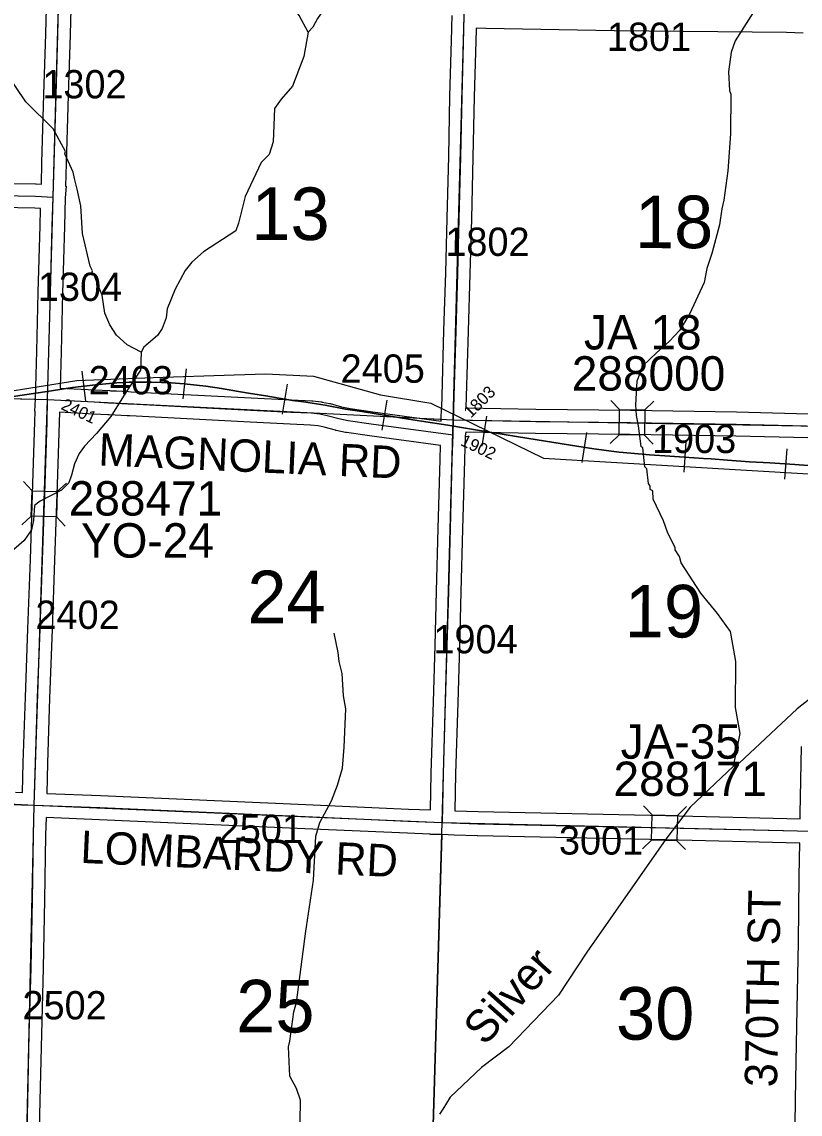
# Model space of a CAD drawing. Extents: x -132.8 to -73.3, y -60 to -26.
# Drawn here: x -104.877 to -102.953, y -43.571 to -40.869 of the extents above; entities that cross this region are included whole.
import ezdxf

# ---------------------------------------------------------------- set-up
doc = ezdxf.new("R2010")
doc.units = 0
for name, color, linetype in [('tdCoHydroRiver', 7, 'Continuous'), ('tdCoHydroTxtLg', 7, 'Continuous'), ('tdCoRRCL', 7, 'Continuous'), ('tdCoSecRdNmbr', 7, 'Continuous'), ('tdCoSecRdTxt', 7, 'Continuous'), ('tdCoSecRteBand', 7, 'Continuous'), ('tdCoSecRteCL', 7, 'Continuous'), ('tdCoSectLine', 7, 'Continuous'), ('tdCoSectLinePart', 7, 'Continuous'), ('tdCoSectNmbr', 7, 'Continuous'), ('tdCoStrucSec', 7, 'Continuous'), ('tdCoStrucSecCoName', 7, 'Continuous'), ('tdCoStrucSecFHWANum', 7, 'Continuous'), ('tdCoSurfEarth', 7, 'Continuous'), ('tdCoSurfGravel', 7, 'Continuous'), ('tdCoSurfLNO', 7, 'Continuous'), ('tdCoTwpBndry', 7, 'Continuous'), ('tdCoTwpBndryShd', 7, 'Continuous')]:
    doc.layers.add(name, color=color, linetype=linetype)

msp = doc.modelspace()

# ---------------------------------------------------------------- linework, layer by layer
at = {"layer": 'tdCoHydroRiver'}
for points in [[(-104.1687, -40.8951), (-104.1914, -40.8535), (-104.2218, -40.807), (-104.251, -40.7748), (-104.2487, -40.7433), (-104.2232, -40.6682), (-104.2147, -40.64), (-104.2029, -40.6103), (-104.2011, -40.6025)], [(-103.9001, -40.6319), (-103.9482, -40.648), (-103.9772, -40.6741), (-104.0573, -40.7921), (-104.0895, -40.8181), (-104.1327, -40.8423), (-104.1458, -40.8609), (-104.1573, -40.8827), (-104.1687, -40.8951)], [(-103.0534, -40.8215), (-103.1139, -40.9164), (-103.124, -40.9445), (-103.1299, -40.9933), (-103.1277, -41.0391), (-103.1248, -41.0486), (-103.1254, -41.1464), (-103.1322, -41.2377), (-103.1417, -41.3101), (-103.1469, -41.332), (-103.1525, -41.3713), (-103.1715, -41.4419), (-103.1834, -41.4795), (-103.1905, -41.514), (-103.2269, -41.5921), (-103.2515, -41.6325), (-103.2758, -41.6588), (-103.308, -41.688), (-103.3418, -41.7204), (-103.3569, -41.7579), (-103.3598, -41.8162), (-103.3588, -41.8431), (-103.3531, -41.8684), (-103.3465, -41.9192)], [(-104.5821, -41.6865), (-104.6164, -41.6683), (-104.6426, -41.644), (-104.6594, -41.6184), (-104.6713, -41.5897), (-104.6782, -41.5453), (-104.6916, -41.5135), (-104.6975, -41.4976), (-104.7037, -41.4911), (-104.702, -41.4848), (-104.708, -41.4736), (-104.7266, -41.3927), (-104.7313, -41.3248), (-104.7398, -41.2836), (-104.747, -41.2566), (-104.7498, -41.2408), (-104.7708, -41.1961), (-104.7691, -41.1898), (-104.7993, -41.1339), (-104.8672, -41.0676), (-104.9129, -40.9986), (-104.9323, -40.954), (-104.9555, -40.8683)], [(-104.1687, -40.8951), (-104.1796, -40.9548), (-104.2082, -41.0282), (-104.2358, -41.0607), (-104.2521, -41.0839), (-104.2556, -41.1659), (-104.2659, -41.1972), (-104.2853, -41.2172), (-104.3252, -41.3014), (-104.3409, -41.3673), (-104.3477, -41.3861), (-104.4278, -41.4378), (-104.4569, -41.4639), (-104.4731, -41.484), (-104.4979, -41.5307), (-104.518, -41.5792), (-104.5201, -41.6012), (-104.5302, -41.6278), (-104.5417, -41.6449), (-104.5755, -41.674), (-104.5821, -41.6865)], [(-104.5821, -41.6865), (-104.5832, -41.7306), (-104.6175, -41.7818), (-104.6569, -41.8456), (-104.692, -41.8876)], [(-104.692, -41.8876), (-104.7221, -41.9186), (-104.7352, -41.9372), (-104.7468, -41.9622), (-104.7538, -41.9904), (-104.7606, -42.0092), (-104.7784, -42.0277), (-104.8311, -42.0548), (-104.8456, -42.0655), (-104.848, -42.1017), (-104.8533, -42.1253), (-104.8713, -42.1517), (-104.91, -42.1854)], [(-103.1181, -42.7101), (-103.1013, -42.6294), (-103.1133, -42.5651), (-103.1123, -42.4516), (-103.1193, -42.4088), (-103.1249, -42.3771), (-103.157, -42.3322), (-103.1985, -42.2824), (-103.2473, -42.2072), (-103.2517, -42.1913), (-103.2624, -42.1753), (-103.2623, -42.169), (-103.2804, -42.1339), (-103.2908, -42.1037), (-103.3164, -42.0495), (-103.3175, -42.0289), (-103.3237, -42.0256), (-103.3236, -42.0177), (-103.3282, -42.0113), (-103.3321, -41.975), (-103.3367, -41.9701), (-103.342, -41.9227), (-103.3465, -41.9192)], [(-104.1891, -43.5893), (-104.1878, -43.5357), (-104.1982, -43.5071), (-104.2148, -43.4767), (-104.2178, -43.4041), (-104.2143, -43.3899), (-104.2047, -43.3176), (-104.1978, -43.2941), (-104.1747, -43.118), (-104.1729, -43.107), (-104.1559, -42.9922), (-104.1502, -42.8835), (-104.1399, -42.8491), (-104.1118, -42.7961), (-104.0967, -42.757), (-104.0846, -42.7147), (-104.0802, -42.6628), (-104.0764, -42.5682), (-104.0819, -42.5365), (-104.0853, -42.4813), (-104.0925, -42.4511), (-104.0951, -42.429), (-104.1051, -42.3814)], [(-102.7515, -42.4045), (-102.9603, -42.5685), (-103.1038, -42.7026), (-103.1181, -42.7101)], [(-103.1181, -42.7101), (-103.2246, -42.8118), (-103.2847, -42.8909), (-103.4803, -43.1704), (-103.5506, -43.2761), (-103.6734, -43.4043), (-103.7408, -43.4548), (-103.8182, -43.5288), (-103.8362, -43.5584), (-103.8444, -43.5708)]]:
    msp.add_lwpolyline(points, dxfattribs=at)
at = {"layer": 'tdCoRRCL'}
for p, q in [((-104.4704, -41.7273), (-104.4789, -41.8019)), ((-104.7288, -41.7333), (-104.7192, -41.8077)), ((-104.2214, -41.7652), (-104.2336, -41.8392)), ((-103.9745, -41.8048), (-103.9869, -41.8788)), ((-103.728, -41.8448), (-103.7398, -41.9189)), ((-103.4813, -41.8847), (-103.4929, -41.9588)), ((-103.2359, -41.9084), (-103.2409, -41.9832)), ((-102.9864, -41.9255), (-102.9916, -42.0003))]:
    msp.add_line(p, q, dxfattribs=at)
for points in [[(-105.7774, -41.9316), (-105.6761, -41.9169), (-105.5031, -41.882), (-105.3114, -41.8538), (-105.1341, -41.8316), (-105.0308, -41.8028), (-104.7408, -41.7567), (-104.5523, -41.7488), (-104.3523, -41.7427), (-104.2734, -41.7402), (-104.1562, -41.7455), (-103.9907, -41.7916), (-103.8659, -41.8121)], [(-104.8981, -41.7957), (-104.8143, -41.7834), (-104.7512, -41.774), (-104.6946, -41.7667), (-104.6695, -41.7642), (-104.6421, -41.7621), (-104.6118, -41.7608), (-104.5561, -41.7602), (-104.508, -41.7618), (-104.476, -41.7644), (-104.4223, -41.7706), (-104.3834, -41.7765), (-104.3414, -41.7838), (-104.3119, -41.7885), (-104.2739, -41.7945), (-104.2075, -41.8055), (-104.1803, -41.8095), (-104.127, -41.8174), (-104.0765, -41.827), (-104.0361, -41.8333), (-103.9964, -41.8392), (-103.9653, -41.8444), (-103.9208, -41.8519), (-103.8892, -41.8569), (-103.8242, -41.8672), (-103.7703, -41.876), (-103.7099, -41.8856), (-103.6284, -41.8989), (-103.5208, -41.9165), (-103.4631, -41.9255), (-103.4071, -41.9326), (-103.4006, -41.9332), (-103.3716, -41.9361), (-103.3256, -41.9403), (-103.2755, -41.9434), (-103.2401, -41.9457), (-103.1917, -41.9489), (-103.1731, -41.9501), (-103.1323, -41.9531), (-103.0782, -41.9572), (-103.0284, -41.9602), (-102.9666, -41.9644), (-102.8778, -41.9704)], [(-102.8778, -41.9704), (-102.9666, -41.9644), (-103.0284, -41.9602), (-103.0782, -41.9572), (-103.1323, -41.9531), (-103.1731, -41.9501), (-103.1917, -41.9489), (-103.2401, -41.9457), (-103.2755, -41.9434), (-103.3256, -41.9403), (-103.3716, -41.9361), (-103.4006, -41.9332), (-103.4071, -41.9326), (-103.4631, -41.9255), (-103.5208, -41.9165), (-103.6284, -41.8989), (-103.7099, -41.8856), (-103.7703, -41.876), (-103.8242, -41.8672), (-103.8892, -41.8569), (-103.9208, -41.8519), (-103.9653, -41.8444), (-103.9964, -41.8392), (-104.0361, -41.8333), (-104.0765, -41.827), (-104.127, -41.8174), (-104.1803, -41.8095), (-104.2075, -41.8055), (-104.2739, -41.7945), (-104.3119, -41.7885), (-104.3414, -41.7838), (-104.3834, -41.7765), (-104.4223, -41.7706), (-104.476, -41.7644), (-104.508, -41.7618), (-104.5561, -41.7602), (-104.6118, -41.7608), (-104.6421, -41.7621), (-104.6695, -41.7642), (-104.6946, -41.7667), (-104.7512, -41.774), (-104.8143, -41.7834), (-104.8981, -41.7957)], [(-103.8659, -41.8121), (-103.5872, -41.9488), (-100.9257, -42.1056)]]:
    msp.add_lwpolyline(points, dxfattribs=at)
at = {"layer": 'tdCoSecRteBand'}
for points in [[(-105.7569, -40.7355), (-105.7606, -40.9061), (-105.7606, -40.9061), (-105.7606, -40.9061), (-105.7647, -41.0866), (-105.7682, -41.2474), (-105.7514, -41.2478), (-105.7514, -41.2478), (-105.7514, -41.2478), (-105.2947, -41.2592), (-105.2947, -41.2592), (-105.2946, -41.2592), (-104.9707, -41.2681), (-104.8427, -41.2703), (-104.8419, -41.2703), (-104.8411, -41.2703), (-104.8286, -41.2712)], [(-104.8286, -41.2712), (-104.8271, -41.2182), (-104.8271, -41.2182), (-104.8271, -41.2182), (-104.8222, -41.0491), (-104.8222, -41.049), (-104.8222, -41.049), (-104.8175, -40.8989), (-104.8152, -40.8038)], [(-104.7552, -40.8053), (-104.7575, -40.9005), (-104.7575, -40.9006), (-104.7575, -40.9007), (-104.7622, -41.0508), (-104.7671, -41.22), (-104.7687, -41.2754), (-104.7675, -41.2755), (-104.7696, -41.3048), (-104.7716, -41.3753), (-104.7763, -41.54), (-104.78, -41.6855), (-104.7822, -41.7742), (-104.7822, -41.7749), (-104.6957, -41.7792), (-104.6956, -41.7793), (-104.6954, -41.7793), (-104.6605, -41.7813), (-104.6577, -41.7815), (-104.643, -41.7823), (-104.6429, -41.7822), (-104.613, -41.7838), (-104.6065, -41.7841), (-104.3098, -41.7995), (-104.2107, -41.8044), (-104.16, -41.8066), (-104.1589, -41.8067), (-104.1579, -41.8068), (-104.1367, -41.8092), (-104.1355, -41.8094), (-104.1344, -41.8096), (-104.1166, -41.8131), (-104.1155, -41.8133), (-104.1145, -41.8136), (-104.0864, -41.8212), (-104.0651, -41.8258), (-104.0093, -41.8335), (-103.8401, -41.8566)], [(-103.8401, -41.8566), (-103.84, -41.8528), (-103.8394, -41.8229), (-103.8392, -41.8229), (-103.8391, -41.8227), (-103.8383, -41.7939), (-103.8383, -41.7939), (-103.8383, -41.7939), (-103.8336, -41.6328), (-103.8336, -41.6328), (-103.8336, -41.6328), (-103.8292, -41.4905), (-103.8255, -41.3553), (-103.8218, -41.2027), (-103.8186, -41.0535), (-103.8186, -41.0535), (-103.8186, -41.0534), (-103.8142, -40.8873), (-103.8141, -40.8837), (-103.8143, -40.8836), (-103.8135, -40.8537)], [(-102.9457, -40.8977), (-102.9871, -40.896), (-103.4123, -40.8915), (-103.4124, -40.8915), (-103.4125, -40.8915), (-103.7301, -40.8859), (-103.7303, -40.8859), (-103.7304, -40.8859), (-103.7541, -40.8852), (-103.7542, -40.8886), (-103.7542, -40.8887), (-103.7542, -40.8888), (-103.7586, -41.0549), (-103.7618, -41.204), (-103.7618, -41.2041), (-103.7618, -41.2041), (-103.7655, -41.3568), (-103.7655, -41.3568), (-103.7655, -41.3568), (-103.7692, -41.4922), (-103.7692, -41.4923), (-103.7692, -41.4923), (-103.7737, -41.6346), (-103.7784, -41.7956), (-103.7792, -41.8241), (-103.6063, -41.8275), (-103.3724, -41.8298), (-103.3723, -41.8298), (-103.3722, -41.8298), (-103.1105, -41.8342), (-103.1104, -41.8342), (-103.1103, -41.8342), (-102.9323, -41.8385)], [(-104.8753, -42.7749), (-104.8732, -42.7011), (-104.8732, -42.7011), (-104.8732, -42.701), (-104.8681, -42.5395), (-104.868, -42.5394), (-104.868, -42.5393), (-104.8616, -42.3702), (-104.8557, -42.1986), (-104.8493, -42.0112), (-104.8444, -41.8582), (-104.8437, -41.8319), (-104.8444, -41.8319), (-104.843, -41.8023), (-104.8399, -41.6839), (-104.8362, -41.5384), (-104.8362, -41.5384), (-104.8362, -41.5383), (-104.8316, -41.3736), (-104.8316, -41.3736), (-104.8304, -41.3325), (-104.8303, -41.3312), (-104.8445, -41.3302), (-104.9719, -41.328)], [(-103.8666, -42.8182), (-103.8647, -42.7278), (-103.8647, -42.7276), (-103.8647, -42.7275), (-103.8595, -42.5512), (-103.8595, -42.5512), (-103.8595, -42.5512), (-103.8554, -42.4114), (-103.8517, -42.2775), (-103.8475, -42.1224), (-103.8475, -42.1224), (-103.8475, -42.1224), (-103.8428, -41.952), (-103.8428, -41.952), (-103.8428, -41.952), (-103.8418, -41.9169), (-104.0174, -41.8929), (-104.0175, -41.8929), (-104.0175, -41.8929), (-104.0745, -41.885), (-104.0755, -41.8849), (-104.0766, -41.8847), (-104.0998, -41.8797), (-104.1006, -41.8796), (-104.1014, -41.8793), (-104.1292, -41.8717), (-104.1447, -41.8687), (-104.1637, -41.8665), (-104.2134, -41.8643), (-104.2135, -41.8643), (-104.2136, -41.8643), (-104.3128, -41.8594), (-104.3128, -41.8594), (-104.3128, -41.8594), (-104.6096, -41.844), (-104.6161, -41.8437), (-104.6313, -41.8429), (-104.6313, -41.8431), (-104.6612, -41.8414), (-104.664, -41.8412), (-104.6988, -41.8392), (-104.7838, -41.8349), (-104.7844, -41.8598), (-104.7844, -41.8599), (-104.7844, -41.86), (-104.7893, -42.0132), (-104.7893, -42.0132), (-104.7893, -42.0132), (-104.7958, -42.2006), (-104.7958, -42.2006), (-104.7958, -42.2006), (-104.8017, -42.3723), (-104.8017, -42.3723), (-104.8017, -42.3724), (-104.8081, -42.5415), (-104.8133, -42.7028), (-104.8153, -42.7773), (-104.815, -42.7773), (-104.6826, -42.7826), (-104.6825, -42.7826), (-104.6825, -42.7826), (-104.175, -42.8048), (-104.175, -42.8048), (-104.1749, -42.8048), (-103.9213, -42.8161), (-103.8666, -42.8182)], [(-102.9341, -41.8985), (-103.1117, -41.8942), (-103.3731, -41.8898), (-103.607, -41.8875), (-103.6072, -41.8875), (-103.6073, -41.8875), (-103.7798, -41.8841), (-103.7811, -41.8933), (-103.7819, -41.9217), (-103.7828, -41.9536), (-103.7875, -42.124), (-103.7917, -42.2791), (-103.7917, -42.2792), (-103.7917, -42.2792), (-103.7954, -42.4131), (-103.7954, -42.4131), (-103.7954, -42.4131), (-103.7996, -42.553), (-103.8047, -42.7291), (-103.8066, -42.8204), (-103.749, -42.8225), (-103.2854, -42.8324), (-103.2854, -42.8324), (-103.2853, -42.8324), (-102.9534, -42.8402)], [(-102.9534, -42.8402), (-102.9532, -42.8281), (-102.9532, -42.828), (-102.9532, -42.8279), (-102.9498, -42.6617)], [(-104.8925, -42.7742), (-104.8753, -42.7749)], [(-102.9663, -43.6473), (-102.9638, -43.485), (-102.9638, -43.4849), (-102.9638, -43.4848), (-102.9601, -43.3103), (-102.9574, -43.1464), (-102.9552, -42.9818), (-102.9542, -42.9005), (-102.9542, -42.9002), (-102.9545, -42.9002), (-103.2867, -42.8924), (-103.7505, -42.8825), (-103.7508, -42.8825), (-103.751, -42.8825), (-103.8084, -42.8804), (-103.8381, -42.8793), (-103.8678, -42.8787), (-103.8678, -42.8782), (-103.8683, -42.8782), (-103.9236, -42.8761), (-103.9237, -42.8761), (-103.9239, -42.8761), (-104.1776, -42.8647), (-104.685, -42.8426), (-104.817, -42.8373), (-104.8182, -42.8806), (-104.8206, -43.0408), (-104.8206, -43.0408), (-104.8206, -43.0409), (-104.8241, -43.2091), (-104.8241, -43.2092), (-104.8241, -43.2092), (-104.8283, -43.3727), (-104.832, -43.5367), (-104.832, -43.5367), (-104.832, -43.5367), (-104.8364, -43.7201)]]:
    msp.add_lwpolyline(points, dxfattribs=at)
at = {"layer": 'tdCoSecRteCL'}
msp.add_line((-103.811, -41.8908), (-103.81, -41.8535), dxfattribs=at)
for points in [[(-104.7995, -41.3033), (-104.7971, -41.2191), (-104.7922, -41.0499), (-104.7875, -40.8997), (-104.7852, -40.8046), (-104.7836, -40.7375), (-104.7799, -40.5705), (-104.7757, -40.39), (-104.7717, -40.2228), (-104.767, -40.043), (-104.7616, -39.882), (-104.7595, -39.7997)], [(-103.81, -41.8535), (-103.8083, -41.7947), (-103.8037, -41.6337), (-103.7992, -41.4914), (-103.7955, -41.356), (-103.7918, -41.2034), (-103.7886, -41.0542), (-103.7842, -40.888), (-103.7835, -40.8545)], [(-105.799, -41.2767), (-105.7522, -41.2778), (-105.2955, -41.2892), (-104.9714, -41.298), (-104.8432, -41.3003), (-104.7995, -41.3033)], [(-104.813, -41.8034), (-104.81, -41.6847), (-104.8063, -41.5392), (-104.8016, -41.3745), (-104.7995, -41.3033)], [(-104.8461, -42.8061), (-104.8432, -42.7019), (-104.8381, -42.5404), (-104.8317, -42.3713), (-104.8257, -42.1996), (-104.8193, -42.0122), (-104.8144, -41.859), (-104.813, -41.8034)], [(-104.813, -41.8034), (-104.6972, -41.8092), (-104.6622, -41.8113), (-104.6595, -41.8114)], [(-104.6145, -41.8138), (-104.6081, -41.8141), (-104.3113, -41.8294), (-104.2121, -41.8344), (-104.1613, -41.8366), (-104.1401, -41.839), (-104.1224, -41.8425), (-104.0935, -41.8504), (-104.0703, -41.8553), (-104.0134, -41.8632), (-103.811, -41.8908)], [(-103.81, -41.8535), (-103.6067, -41.8575), (-103.3727, -41.8598), (-103.111, -41.8642), (-102.9032, -41.8692)], [(-103.8372, -42.8493), (-103.8347, -42.7284), (-103.8296, -42.5521), (-103.8254, -42.4122), (-103.8217, -42.2783), (-103.8175, -42.1232), (-103.8128, -41.9528), (-103.811, -41.8908)], [(-105.8472, -42.7802), (-105.6034, -42.7872), (-105.1447, -42.7973), (-104.8937, -42.8042), (-104.8461, -42.8061)], [(-104.8681, -43.8115), (-104.8664, -43.7194), (-104.862, -43.536), (-104.8583, -43.372), (-104.8541, -43.2085), (-104.8506, -43.0403), (-104.8482, -42.88), (-104.8461, -42.8061)], [(-104.8461, -42.8061), (-104.6838, -42.8126), (-104.1763, -42.8348), (-103.9225, -42.8461), (-103.8372, -42.8493)], [(-103.8372, -42.8493), (-103.7499, -42.8525), (-103.286, -42.8624), (-102.9238, -42.8709)]]:
    msp.add_lwpolyline(points, dxfattribs=at)
at = {"layer": 'tdCoSectLine'}
for points in [[(-104.8134, -41.8034), (-104.7855, -40.8)], [(-103.8104, -41.8535), (-103.7839, -40.8545)], [(-105.8153, -41.7789), (-104.8134, -41.8034)], [(-104.8465, -42.8061), (-104.8134, -41.8034)], [(-104.8134, -41.8034), (-103.8104, -41.8535)], [(-103.8376, -42.8493), (-103.8104, -41.8535)], [(-103.8104, -41.8535), (-102.9036, -41.8692)], [(-105.8476, -42.7802), (-104.8465, -42.8061)], [(-104.8684, -43.8115), (-104.8465, -42.8061)], [(-104.8465, -42.8061), (-103.8376, -42.8493)], [(-103.8674, -43.8493), (-103.8376, -42.8493)], [(-103.8376, -42.8493), (-102.9242, -42.8709)]]:
    msp.add_lwpolyline(points, dxfattribs=at)
at = {"layer": 'tdCoSectLinePart'}
for points in [[(-105.7855, -41.7797), (-104.8433, -41.8027)], [(-103.8934, -41.8494), (-103.8403, -41.852)], [(-103.8665, -43.8194), (-103.8385, -42.8793)]]:
    msp.add_lwpolyline(points, dxfattribs=at)
at = {"layer": 'tdCoStrucSec'}
for points in [[(-103.4212, -41.8055), (-103.3995, -41.828), (-103.3369, -41.8291)], [(-103.3145, -41.8074), (-103.3369, -41.8291), (-103.338, -41.8916)], [(-103.423, -41.9123), (-103.4006, -41.8906), (-103.3995, -41.828)], [(-103.3167, -41.9137), (-103.338, -41.8916), (-103.4006, -41.8906)], [(-104.8766, -42.1129), (-104.8537, -42.0915), (-104.8516, -42.029)], [(-104.8729, -42.0061), (-104.8516, -42.029), (-104.7891, -42.0311)], [(-104.7667, -42.0102), (-104.7891, -42.0311), (-104.7912, -42.0937)], [(-104.7698, -42.1165), (-104.7912, -42.0937), (-104.8537, -42.0915)], [(-103.3406, -42.8078), (-103.319, -42.8304), (-103.2564, -42.8317)], [(-103.2338, -42.8101), (-103.2564, -42.8317), (-103.2577, -42.8943)], [(-103.3429, -42.9146), (-103.3203, -42.893), (-103.319, -42.8304)], [(-103.2366, -42.9164), (-103.2577, -42.8943), (-103.3203, -42.893)]]:
    msp.add_lwpolyline(points, dxfattribs=at)
at = {"layer": 'tdCoSurfEarth'}
msp.add_lwpolyline([(-104.8681, -43.8115), (-104.8664, -43.7194), (-104.862, -43.536), (-104.8583, -43.372), (-104.8541, -43.2085), (-104.8506, -43.0403), (-104.8482, -42.88), (-104.8461, -42.8061)], dxfattribs=at)
at = {"layer": 'tdCoSurfGravel'}
for points in [[(-104.8461, -42.8061), (-104.8432, -42.7019), (-104.8381, -42.5404), (-104.8317, -42.3713), (-104.8257, -42.1996), (-104.8193, -42.0122), (-104.8144, -41.859), (-104.813, -41.8034), (-104.81, -41.6847), (-104.8063, -41.5392), (-104.8016, -41.3745), (-104.7995, -41.3033), (-104.7971, -41.2191), (-104.7922, -41.0499), (-104.7875, -40.8997), (-104.7852, -40.8046)], [(-103.8372, -42.8493), (-103.8347, -42.7284), (-103.8296, -42.5521), (-103.8254, -42.4122), (-103.8217, -42.2783), (-103.8175, -42.1232), (-103.8128, -41.9528), (-103.811, -41.8908), (-103.81, -41.8535), (-103.8083, -41.7947), (-103.8037, -41.6337), (-103.7992, -41.4914), (-103.7955, -41.356), (-103.7918, -41.2034), (-103.7886, -41.0542), (-103.7842, -40.888), (-103.7835, -40.8545)], [(-105.799, -41.2767), (-105.7522, -41.2778), (-105.2955, -41.2892), (-104.9714, -41.298), (-104.8432, -41.3003), (-104.7995, -41.3033)], [(-104.813, -41.8034), (-104.6972, -41.8092), (-104.6622, -41.8113), (-104.6595, -41.8114)], [(-104.6145, -41.8138), (-104.6081, -41.8141), (-104.3113, -41.8294), (-104.2121, -41.8344), (-104.1613, -41.8366), (-104.1401, -41.839), (-104.1224, -41.8425), (-104.0935, -41.8504), (-104.0703, -41.8553), (-104.0134, -41.8632), (-103.811, -41.8908)], [(-103.81, -41.8535), (-103.6067, -41.8575), (-103.3727, -41.8598), (-103.111, -41.8642), (-102.9032, -41.8692), (-102.7034, -41.8741), (-102.2297, -41.8871), (-101.8992, -41.8929)], [(-105.8472, -42.7802), (-105.6034, -42.7872), (-105.1447, -42.7973), (-104.8937, -42.8042), (-104.8461, -42.8061), (-104.6838, -42.8126), (-104.1763, -42.8348), (-103.9225, -42.8461), (-103.8372, -42.8493)], [(-103.8372, -42.8493), (-103.7499, -42.8525), (-103.286, -42.8624), (-102.9238, -42.8709)]]:
    msp.add_lwpolyline(points, dxfattribs=at)
at = {"layer": 'tdCoSurfLNO'}
msp.add_line((-104.6595, -41.8114), (-104.6145, -41.8138), dxfattribs=at)
at = {"layer": 'tdCoTwpBndry'}
msp.add_lwpolyline([(-103.8385, -42.8793), (-103.8665, -43.8194)], dxfattribs=at)
at = {"layer": 'tdCoTwpBndryShd'}
msp.add_lwpolyline([(-104.2127, -56.7258), (-104.1847, -55.7261), (-104.1586, -54.7283), (-104.1372, -53.7315), (-104.1108, -52.7294), (-104.0911, -51.7284), (-104.0667, -50.813), (-104.0404, -49.8162), (-104.0121, -48.8204), (-103.9799, -47.8226), (-103.9402, -46.8308), (-103.9148, -45.8339), (-103.898, -44.8474), (-103.8674, -43.8493), (-103.8376, -42.8493), (-103.8104, -41.8535), (-103.7839, -40.8545), (-103.7596, -39.8587), (-103.7331, -38.8774), (-103.7022, -37.8785)], dxfattribs=at)

# ---------------------------------------------------------------- texts
at = {"layer": 'tdCoHydroTxtLg'}
msp.add_text('Silver', height=0.08, rotation=48.2402, dxfattribs=at).set_placement((-103.7324, -43.404))
at = {"layer": 'tdCoSecRdNmbr'}
for s, height, rotation, p in [('1801', 0.07, 359.9221, (-103.4309, -40.9411)), ('1302', 0.07, 359.9211, (-104.8262, -41.0585)), ('1802', 0.07, 359.9219, (-103.8302, -41.4481)), ('1304', 0.07, 359.9211, (-104.8372, -41.5594)), ('2405', 0.07, 359.9217, (-104.089, -41.7617)), ('2403', 0.07, 359.9217, (-104.7116, -41.7904)), ('1803', 0.03, 44.9218, (-103.7669, -41.8508)), ('2401', 0.03, 334.9219, (-104.782, -41.8264)), ('1903', 0.07, 359.9221, (-103.3194, -41.9355)), ('1902', 0.03, 334.9219, (-103.7949, -41.9155)), ('2402', 0.07, 359.9211, (-104.8432, -42.3705)), ('1904', 0.07, 359.9219, (-103.8597, -42.431)), ('2501', 0.07, 359.9217, (-104.3903, -42.8998)), ('3001', 0.07, 359.9221, (-103.5494, -42.9286)), ('2502', 0.07, 359.921, (-104.8753, -43.3361))]:
    msp.add_text(s, height=height, rotation=rotation, dxfattribs=at).set_placement(p)
at = {"layer": 'tdCoSecRdTxt'}
for s, rotation, p in [('MAGNOLIA RD', 357.4739, (-104.6885, -41.9661)), ('LOMBARDY RD', 357.411, (-104.733, -42.9491)), ('370TH ST', 88.8994, (-103.0104, -43.5044))]:
    msp.add_text(s, height=0.08, rotation=rotation, dxfattribs=at).set_placement(p)
at = {"layer": 'tdCoSectNmbr'}
for s, rotation, p in [('13', 359.9214, (-104.3094, -41.4088)), ('18', 359.9222, (-103.3615, -41.429)), ('24', 359.9214, (-104.3193, -42.3565)), ('19', 359.9221, (-103.3866, -42.3916)), ('25', 359.9214, (-104.3469, -43.3684)), ('30', 359.9221, (-103.4082, -43.3863))]:
    msp.add_text(s, height=0.13, rotation=rotation, dxfattribs=at).set_placement(p)
at = {"layer": 'tdCoStrucSecCoName'}
for s, p in [('JA 18', (-103.4874, -41.6796)), ('YO-24', (-104.7306, -42.1943)), ('JA-35', (-103.3967, -42.6916))]:
    msp.add_text(s, height=0.085, dxfattribs=at).set_placement(p)
at = {"layer": 'tdCoStrucSecFHWANum'}
for s, p in [('288000', (-103.5175, -41.7813)), ('288471', (-104.7609, -42.0903)), ('288171', (-103.4144, -42.7838))]:
    msp.add_text(s, height=0.085, dxfattribs=at).set_placement(p)

doc.saveas('drawing.dxf')
